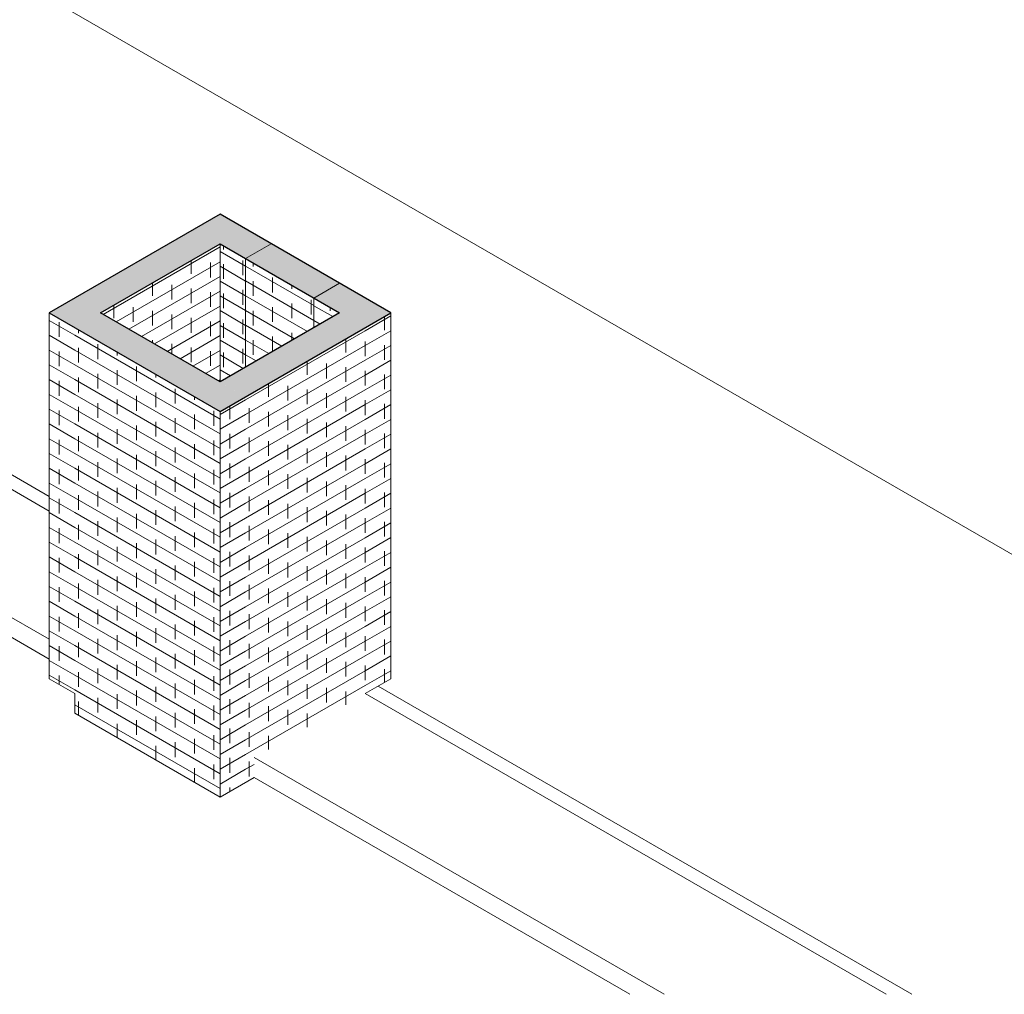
# Model space of a CAD drawing. Header units: metres. Extents: x -33 to 126, y -29 to 31.
# Tile 277 of 656: x 48.9 to 52.98, y -10.39 to -6.36. Entities that reach past the tile are written whole.
import ezdxf

# ---------------------------------------------------------------- set-up
doc = ezdxf.new("R2010")
doc.units = ezdxf.units.M
for name, color, linetype, lineweight in [('A-AREA', 32, 'Continuous', 9), ('A-FLOR', 192, 'Continuous', 18), ('A-WALL', 113, 'Continuous', 18), ('A-WALL-PATT', 111, 'Continuous', 35)]:
    doc.layers.add(name, color=color, linetype=linetype, lineweight=lineweight)
pattern_1 = [(330, (-78.776, -39.693), (-0.000346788, 0.061399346), []), (90, (-78.776, -39.693), (-0.08, 0.107), [0.061, -0.061])]
pattern_2 = [(30, (-78.069, -40.04), (0.000346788, 0.061399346), []), (90, (-78.069, -40.04), (-0.08, 0.015), [0.061, -0.061])]

msp = doc.modelspace()

# ---------------------------------------------------------------- hatches: boundary and pattern name
at = {"layer": 'A-WALL-PATT', "lineweight": 9}
for points in [[(49.8362, -7.3471), (49.9423, -7.2858), (49.7302, -7.1634), (49.6241, -7.2246), (49.7302, -7.2858)], [(49.1291, -7.6329), (49.7302, -7.2858), (49.6241, -7.2246), (49.0231, -7.5716), (49.0807, -7.6049)], [(50.1191, -7.5104), (50.2252, -7.4491), (49.9423, -7.2858), (49.8362, -7.3471), (50.013, -7.4491)], [(50.3312, -7.6329), (50.4373, -7.5716), (50.2252, -7.4491), (50.1191, -7.5104), (50.2252, -7.5716)], [(49.7302, -7.9799), (49.8362, -7.9186), (49.2352, -7.5716), (49.1291, -7.6329), (49.2994, -7.7312)], [(49.8362, -7.9186), (50.3312, -7.6329), (50.2252, -7.5716), (49.7302, -7.8574), (49.7788, -7.8854)]]:
    msp.add_hatch(color=256, dxfattribs=at).paths.add_polyline_path(points, flags=0)
h = msp.add_hatch(dxfattribs=at)
h.set_pattern_fill('FP_103', color=256, style=0, pattern_type=2)
h.set_pattern_definition([(30, (-78.069, -39.346), (0.000346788, 0.061399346), []), (90, (-78.069, -39.346), (-0.08, 0.015), [0.061, -0.061])])
h.paths.add_polyline_path([(49.7302, -7.8574), (49.7302, -7.2858), (49.2352, -7.5716), (49.3413, -7.6329)], flags=0)
h = msp.add_hatch(dxfattribs=at)
h.set_pattern_fill('FP_101', color=256, style=0, pattern_type=2)
h.set_pattern_definition([(330, (-78.016, -39.438), (-0.000346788, 0.061399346), []), (90, (-78.016, -39.438), (-0.08, 0.107), [0.061, -0.061])])
h.paths.add_polyline_path([(49.7302, -7.8574), (49.8362, -7.7962), (49.8362, -7.3471), (49.7302, -7.2858), (49.7302, -7.6329)], flags=0)
h = msp.add_hatch(dxfattribs=at)
h.set_pattern_fill('FP_167', color=256, style=0, pattern_type=2)
h.set_pattern_definition([(330, (-77.733, -39.601), (-0.000346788, 0.061399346), []), (90, (-77.733, -39.601), (-0.08, 0.107), [0.061, -0.061])])
h.paths.add_polyline_path([(49.8362, -7.7962), (50.1191, -7.6329), (50.1191, -7.5104), (49.8362, -7.3471), (49.8362, -7.7737)], flags=0)
h = msp.add_hatch(dxfattribs=at)
h.set_pattern_fill('FP_105', color=256, style=0, pattern_type=2)
h.set_pattern_definition([(330, (-77.574, -39.693), (-0.000346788, 0.061399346), []), (90, (-77.574, -39.693), (-0.08, 0.107), [0.061, -0.061])])
h.paths.add_polyline_path([(50.1191, -7.6329), (50.2252, -7.5716), (50.1191, -7.5104), (50.1191, -7.5716)], flags=0)
h = msp.add_hatch(dxfattribs=at)
h.set_pattern_fill('FP_102', color=256, style=0, pattern_type=2)
h.set_pattern_definition(pattern_1)
h.paths.add_polyline_path([(49.1291, -9.1481), (49.1291, -7.6329), (49.0231, -7.5716), (49.0231, -9.0868), (49.0807, -9.1201)], flags=0)
h = msp.add_hatch(dxfattribs=at)
h.set_pattern_fill('FP_104', color=256, style=0, pattern_type=2)
h.set_pattern_definition(pattern_2)
h.paths.add_polyline_path([(50.3312, -9.1481), (50.4373, -9.0868), (50.4373, -7.5716), (50.3312, -7.6329), (50.3312, -9.1052)], flags=0)
h = msp.add_hatch(dxfattribs=at)
h.set_pattern_fill('FP_102', color=256, style=0, pattern_type=2)
h.set_pattern_definition(pattern_1)
h.paths.add_polyline_path([(49.7302, -9.5767), (49.7302, -7.9799), (49.1291, -7.6329), (49.1291, -9.2297), (49.5418, -9.468)], flags=0)
h = msp.add_hatch(dxfattribs=at)
h.set_pattern_fill('FP_104', color=256, style=0, pattern_type=2)
h.set_pattern_definition(pattern_2)
h.paths.add_polyline_path([(49.8362, -9.5155), (49.8716, -9.4951), (49.8716, -9.4134), (50.3312, -9.1481), (50.3312, -7.6329), (49.8362, -7.9186), (49.8362, -9.4747)], flags=0)
h = msp.add_hatch(dxfattribs=at)
h.set_pattern_fill('FP_104', color=256, style=0, pattern_type=2)
h.set_pattern_definition(pattern_2)
h.paths.add_polyline_path([(49.7302, -9.5767), (49.8362, -9.5155), (49.8362, -7.9186), (49.7302, -7.9799), (49.7302, -9.5155)], flags=0)

# ---------------------------------------------------------------- linework, layer by layer
at = {"layer": 'A-AREA'}
for p, q in [((53.1732, -8.666), (47.1492, -5.1881)), ((45.8411, -6.5557), (49.0231, -8.3928)), ((45.8941, -6.5251), (49.0231, -8.3316)), ((50.3843, -9.1175), (52.5942, -10.3934)), ((50.3312, -9.1481), (52.4882, -10.3934))]:
    msp.add_line(p, q, dxfattribs=at)
at = {"layer": 'A-FLOR', "lineweight": 9}
for p, q in [((53.148, -8.6515), (47.1492, -5.1881)), ((45.3815, -6.8211), (49.0231, -8.9235)), ((49.0231, -9.0052), (45.3108, -6.8619)), ((49.8716, -9.4134), (51.5689, -10.3934)), ((51.4275, -10.3934), (49.8716, -9.4951))]:
    msp.add_line(p, q, dxfattribs=at)
at = {"layer": 'A-WALL', "lineweight": 25}
for p, q in [((49.7302, -7.1634), (49.0231, -7.5716)), ((50.4373, -7.5716), (49.7302, -7.1634)), ((49.2352, -7.5716), (49.7302, -7.2858)), ((49.7302, -7.2858), (50.2252, -7.5716)), ((49.0231, -7.5716), (49.7302, -7.9799)), ((49.7302, -7.8574), (49.2352, -7.5716)), ((49.7302, -7.9799), (50.4373, -7.5716)), ((50.2252, -7.5716), (49.7302, -7.8574))]:
    msp.add_line(p, q, dxfattribs=at)
at = {"layer": 'A-WALL', "lineweight": 9}
for p, q in [((49.7302, -7.8574), (49.7302, -7.2858)), ((49.8362, -7.3471), (49.9423, -7.2858)), ((49.8362, -7.7962), (49.8362, -7.3471)), ((50.2252, -7.4491), (50.1191, -7.5104)), ((50.1191, -7.5104), (50.1191, -7.6329)), ((49.0231, -9.0868), (49.0231, -7.5716)), ((50.4373, -7.5716), (50.4373, -9.0868)), ((49.7302, -9.5767), (49.7302, -7.9799)), ((49.1291, -9.1481), (49.0231, -9.0868)), ((50.4373, -9.0868), (50.3312, -9.1481)), ((49.1291, -9.1481), (49.1291, -9.2297)), ((49.1291, -9.2297), (49.7302, -9.5767)), ((49.8716, -9.4951), (49.7302, -9.5767))]:
    msp.add_line(p, q, dxfattribs=at)

doc.saveas('drawing.dxf')
